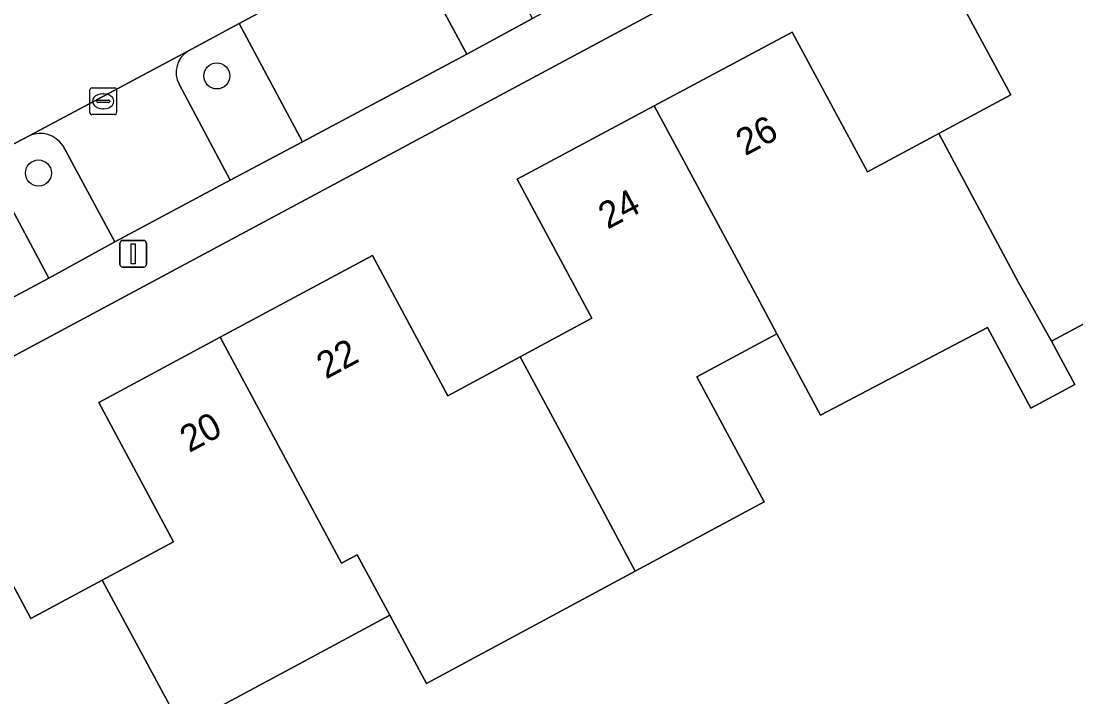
# Model space of a CAD drawing. Extents: x 157793 to 159380, y 380877 to 382313.
# Drawn here: x 158985.33 to 159024.91, y 382018.68 to 382044.05 of the extents above; entities that cross this region are included whole.
import ezdxf

# ---------------------------------------------------------------- set-up
doc = ezdxf.new("R2010")
doc.units = 0
for name, color, linetype in [('IMGEO_Boom', 7, 'Continuous'), ('IMGEO_Erf', 7, 'Continuous'), ('IMGEO_Groenvoorziening', 7, 'Continuous'), ('IMGEO_Kolk', 7, 'Continuous'), ('IMGEO_Lichtmast', 7, 'Continuous'), ('IMGEO_Pand', 7, 'Continuous'), ('IMGEO_Pand_nummerreeks', 7, 'Continuous'), ('IMGEO_Parkeervlak_open', 7, 'Continuous'), ('IMGEO_Rijbaan_lokaal_open', 7, 'Continuous'), ('IMGEO_Voetpad_open', 7, 'Continuous')]:
    doc.layers.add(name, color=color, linetype=linetype)

msp = doc.modelspace()

# ---------------------------------------------------------------- linework, layer by layer
at = {"layer": 'IMGEO_Boom'}
for centre in [(158992.676, 382041.988), (158985.984, 382038.343)]:
    msp.add_circle(centre, 0.489, dxfattribs=at)
at = {"layer": 'IMGEO_Erf'}
for points in [[(159046.992, 382064.703), (158951.257, 382013.354), (158957.349, 382001.95), (158963.365, 381990.717), (158964.968, 381987.721), (158969.215, 381990.01), (158967.601, 381993.002), (158972.76, 381995.785), (158974.371, 381992.797), (158975.987, 381989.799), (158966.572, 381984.722), (158972.34, 381974.03), (158978.982, 381961.569)], [(158974.162, 382018.379), (158972.573, 382021.335), (158977.727, 382024.101), (158982.882, 382026.868), (158985.702, 382021.623), (158988.379, 382023.062), (158991.056, 382024.502), (158988.245, 382029.732), (158992.801, 382032.18), (158998.513, 382035.25), (159000, 382032.476), (159001.337, 382029.981), (159004.051, 382031.44), (159006.75, 382032.891), (159003.941, 382038.117), (159009.085, 382040.864), (159014.264, 382043.63), (159017.084, 382038.383), (159019.764, 382039.824), (159022.46, 382041.273), (159019.628, 382046.541), (159024.768, 382049.291), (159029.915, 382052.044)], [(159026.77, 382033.52), (159023.997, 382032.029), (159024.871, 382030.403), (159023.218, 382029.514), (159021.586, 382032.551), (159015.33, 382029.259), (159013.688, 382032.31), (159010.69, 382030.699), (159013.216, 382026.001), (159008.376, 382023.399), (159000.539, 382019.186), (159000, 382020.189), (158999.162, 382021.749), (158995.936, 382020.015), (158991.345, 382017.547)]]:
    msp.add_lwpolyline(points, dxfattribs=at)
at = {"layer": 'IMGEO_Groenvoorziening'}
for points in [[(159001.345, 382048.154), (158999.65, 382047.261), (159002.053, 382042.809), (159004.515, 382044.142), (159002.552, 382047.764)], [(158991.258, 382041.678), (158993.182, 382038.075), (158995.893, 382039.515), (158993.508, 382043.949)], [(158993.508, 382043.949), (158991.586, 382042.921)], [(158985.655, 382039.756), (158983.968, 382038.87), (158986.371, 382034.392), (158988.847, 382035.765), (158986.893, 382039.381)]]:
    msp.add_lwpolyline(points, dxfattribs=at)
for centre, radius, start, end in [((158992.107, 382042.119), 0.956, 122.9818, 207.454), ((158986.039, 382038.792), 1.037, 34.5734, 111.7226)]:
    msp.add_arc(centre, radius, start, end, dxfattribs=at)
at = {"layer": 'IMGEO_Kolk'}
for p, q in [((158987.914, 382040.61), (158987.914, 382041.462)), ((158987.989, 382041.536), (158988.841, 382041.536)), ((158988.402, 382041.316), (158988.427, 382041.316)), ((158988.915, 382041.462), (158988.915, 382040.61)), ((158988.173, 382041.03), (158988.173, 382041.042)), ((158988.611, 382040.993), (158988.213, 382040.993)), ((158988.216, 382041.079), (158988.614, 382041.079)), ((158988.425, 382040.756), (158988.4, 382040.756)), ((158988.657, 382041.042), (158988.657, 382041.03)), ((158988.841, 382040.536), (158987.989, 382040.536))]:
    msp.add_line(p, q, dxfattribs=at)
for points in [[(158987.914, 382040.61), (158987.914, 382041.462)], [(158987.989, 382041.536), (158988.841, 382041.536)], [(158988.915, 382041.462), (158988.915, 382040.61)], [(158988.841, 382040.536), (158987.989, 382040.536)]]:
    msp.add_lwpolyline(points, dxfattribs=at)
for centre, radius, start, end in [((158987.991, 382041.46), 0.0765, 91.552, 178.448), ((158987.991, 382041.46), 0.0765, 91.552, 178.448), ((158988.839, 382041.46), 0.0765, 1.552, 88.448), ((158988.839, 382041.46), 0.0765, 1.552, 88.448), ((158988.213, 382041.039), 0.0403, 85.8775, 175.7526), ((158988.21, 382041.029), 0.0366, 178.938, 274.7102), ((158988.614, 382041.036), 0.043, 264.8664, 352.4533), ((158988.618, 382041.041), 0.0386, 1.7309, 96.639), ((158987.991, 382040.612), 0.0765, 181.552, 268.448), ((158987.991, 382040.612), 0.0765, 181.552, 268.448), ((158988.839, 382040.612), 0.0765, 271.552, 358.448), ((158988.839, 382040.612), 0.0765, 271.552, 358.448)]:
    msp.add_arc(centre, radius, start, end, dxfattribs=at)
for centre, major_axis, ratio, start_param, end_param in [((158988.401, 382041.036), (-0.387, 0.002), 0.722429, 4.712389, 7.853982), ((158988.426, 382041.036), (-0.39, 0.002), 0.717154, 1.570796, 4.712389)]:
    msp.add_ellipse(centre, major_axis=major_axis, ratio=ratio, start_param=start_param, end_param=end_param, dxfattribs=at)
at = {"layer": 'IMGEO_Lichtmast'}
for p, q in [((158989.042, 382034.915), (158989.042, 382035.715)), ((158989.042, 382035.715), (158989.042, 382034.915)), ((158989.142, 382035.815), (158989.932, 382035.815)), ((158989.932, 382035.815), (158989.142, 382035.815)), ((158990.032, 382035.715), (158990.032, 382034.915)), ((158990.032, 382034.915), (158990.032, 382035.715)), ((158989.932, 382034.815), (158989.142, 382034.815)), ((158989.142, 382034.815), (158989.932, 382034.815))]:
    msp.add_line(p, q, dxfattribs=at)
msp.add_lwpolyline([(158989.462, 382035.69), (158989.612, 382035.69), (158989.612, 382034.94), (158989.462, 382034.94), (158989.462, 382035.69)], dxfattribs=at)
for centre, start, end in [((158989.142, 382035.715), 90, 180), ((158989.142, 382035.715), 90, 180), ((158989.932, 382035.715), 0, 90), ((158989.932, 382035.715), 360, 90), ((158989.142, 382034.915), 180, 270), ((158989.142, 382034.915), 180, 270), ((158989.932, 382034.915), 270, 0), ((158989.932, 382034.915), 270, 0)]:
    msp.add_arc(centre, 0.1, start, end, dxfattribs=at)
at = {"layer": 'IMGEO_Pand'}
for points in [[(159029.361, 382040.735), (159024.768, 382049.291), (159019.628, 382046.541), (159022.46, 382041.273), (159019.764, 382039.824), (159022.756, 382034.236), (159023.181, 382033.48), (159023.997, 382032.029), (159026.77, 382033.52), (159025.558, 382035.773), (159027.39, 382036.758), (159026.174, 382039.022)], [(159019.764, 382039.824), (159017.084, 382038.383), (159014.264, 382043.63), (159009.085, 382040.864), (159012.944, 382033.692), (159013.688, 382032.31), (159015.33, 382029.259), (159021.586, 382032.551), (159023.218, 382029.514), (159024.871, 382030.403), (159023.997, 382032.029), (159023.181, 382033.48), (159022.756, 382034.236)], [(159013.688, 382032.31), (159012.944, 382033.692), (159009.085, 382040.864), (159003.941, 382038.117), (159006.75, 382032.891), (159004.051, 382031.44), (159007.03, 382025.92), (159008.376, 382023.399), (159013.216, 382026.001), (159010.69, 382030.699)], [(159004.051, 382031.44), (159001.337, 382029.981), (159000, 382032.476), (158998.513, 382035.25), (158992.801, 382032.18), (158997.356, 382023.703), (158997.942, 382024.018), (158999.162, 382021.749), (159000, 382020.189), (159000.539, 382019.186), (159008.376, 382023.399), (159007.03, 382025.92)], [(158992.801, 382032.18), (158988.245, 382029.732), (158991.056, 382024.502), (158988.379, 382023.062), (158991.345, 382017.547), (158995.936, 382020.015), (158999.162, 382021.749), (158997.942, 382024.018), (158997.356, 382023.703)], [(158977.727, 382024.101), (158982.281, 382015.625), (158985.501, 382017.365), (158986.735, 382015.069), (158991.14, 382017.437), (158991.345, 382017.547), (158988.379, 382023.062), (158985.702, 382021.623), (158982.882, 382026.868)]]:
    msp.add_lwpolyline(points, close=True, dxfattribs=at)
at = {"layer": 'IMGEO_Parkeervlak_open'}
for points in [[(158991.586, 382042.921), (158985.655, 382039.756)], [(158986.893, 382039.381), (158988.847, 382035.765), (158993.182, 382038.075), (158991.258, 382041.678)]]:
    msp.add_lwpolyline(points, dxfattribs=at)
for centre, radius, start, end in [((158992.107, 382042.119), 0.956, 122.9818, 207.454), ((158986.039, 382038.792), 1.037, 34.5734, 111.7226)]:
    msp.add_arc(centre, radius, start, end, dxfattribs=at)
at = {"layer": 'IMGEO_Rijbaan_lokaal_open'}
msp.add_lwpolyline([(159056.774, 382084.07), (158947.423, 382025.458), (158950.004, 382020.642), (158952.409, 382021.935), (158954.411, 382022.991), (158960.346, 382026.183), (158962.107, 382027.134), (158968.288, 382030.43), (158969.989, 382031.35), (158975.892, 382034.491), (158977.793, 382035.544), (158983.968, 382038.87), (158985.655, 382039.756), (158991.586, 382042.921), (158993.508, 382043.949), (158999.65, 382047.261), (159001.345, 382048.154), (159007.251, 382051.323), (159009.235, 382052.38), (159015.413, 382055.694), (159017.086, 382056.59), (159022.973, 382059.748), (159024.914, 382060.787)], dxfattribs=at)
at = {"layer": 'IMGEO_Voetpad_open'}
for points in [[(158945.943, 382014.107), (158947.459, 382011.317), (158951.257, 382013.354), (159046.992, 382064.703), (159052.159, 382067.528)], [(159027.307, 382056.38), (159024.57, 382054.914), (159020.187, 382052.564), (159017.78, 382051.232), (159011.602, 382047.94), (159008.852, 382046.473), (159004.515, 382044.142), (159002.053, 382042.809), (158995.893, 382039.515), (158993.182, 382038.075), (158988.847, 382035.765), (158986.371, 382034.392), (158980.194, 382031.099), (158977.5, 382029.682), (158973.125, 382027.304), (158970.633, 382025.971), (158964.455, 382022.656), (158961.869, 382021.271), (158957.506, 382018.909), (158954.739, 382017.436), (158952.409, 382021.935), (158950.004, 382020.642), (158947.626, 382019.363)]]:
    msp.add_lwpolyline(points, dxfattribs=at)
for points in [[(158999.65, 382047.261), (158993.508, 382043.949), (158995.893, 382039.515), (159002.053, 382042.809)], [(158983.968, 382038.87), (158977.793, 382035.544), (158980.194, 382031.099), (158986.371, 382034.392)]]:
    msp.add_lwpolyline(points, close=True, dxfattribs=at)

# ---------------------------------------------------------------- texts
at = {"layer": 'IMGEO_Pand_nummerreeks'}
for s, rotation, p in [('26', 28.1036, (159012.499, 382038.969)), ('24', 28.1036, (159007.338, 382036.212)), ('22', 28.2525, (158996.769, 382030.588)), ('20', 28.2525, (158991.64, 382027.832))]:
    msp.add_text(s, height=1, rotation=rotation, dxfattribs=at).set_placement(p)

doc.saveas('drawing.dxf')
